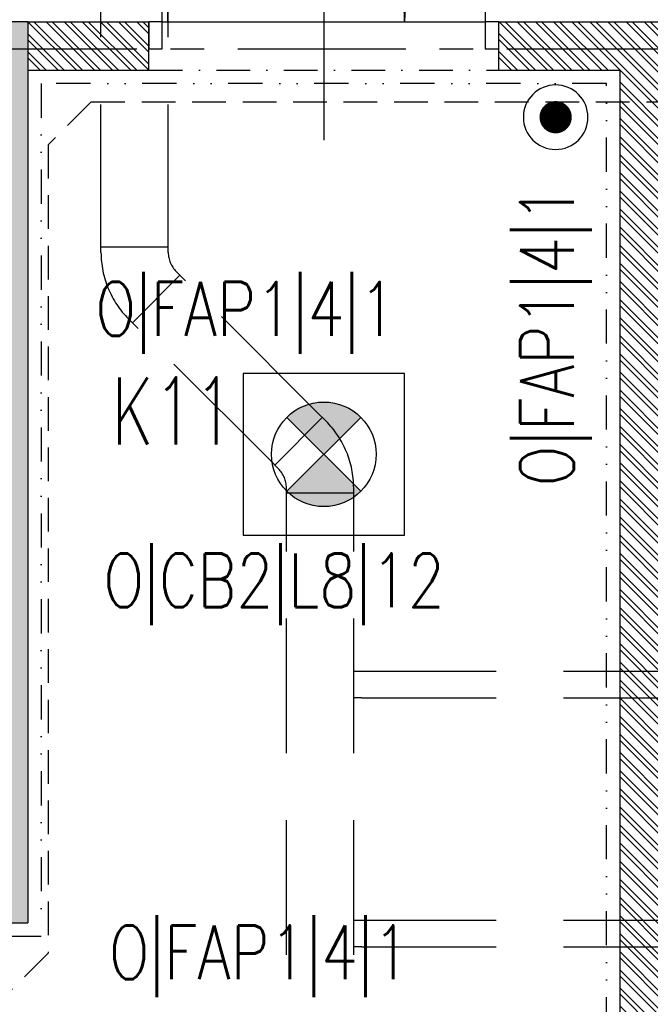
# Model space of a CAD drawing. Extents: x 41755 to 123924, y -112333 to 86187.
# Tile 333 of 582: x 101728 to 101962, y 38277 to 38643. Entities that reach past the tile are written whole.
import ezdxf
from ezdxf.enums import TextEntityAlignment as Align

# ---------------------------------------------------------------- set-up
doc = ezdxf.new("R2010")
doc.units = 0
doc.header["$LTSCALE"] = 50
for name, pattern in [('CENTER', [2, 1.25, -0.25, 0.25, -0.25]), ('DASHDOT', [1, 0.5, -0.25, 0, -0.25]), ('DASHED', [0.75, 0.5, -0.25]), ('DASHED2', [0.375, 0.25, -0.125]), ('DIVIDE', [31.75, 12.7, -6.35, 0, -6.35, 0, -6.35])]:
    doc.linetypes.add(name, pattern=pattern)
doc.layers.get('0').update_dxf_attribs({"color": 101, "linetype": 'CONTINUOUS'})
for name, color, linetype in [('Drz---drzwi', 5, 'CONTINUOUS'), ('E-90', 6, 'CONTINUOUS'), ('E35', 6, 'CONTINUOUS'), ('ins-kan-deszcz', 132, 'CONTINUOUS'), ('Ins-went', 141, 'CONTINUOUS'), ('Os-osie glowne', 1, 'CENTER'), ('Sc-beton', 7, 'CONTINUOUS'), ('Sc-beton-hatch', 86, 'CONTINUOUS'), ('Sc-cegla pustak', 42, 'CONTINUOUS'), ('Sc-cegla pustak-hatch', 8, 'CONTINUOUS'), ('Sc-nadproza kon', 5, 'DASHED2'), ('Suf-widok', 8, 'CONTINUOUS')]:
    doc.layers.add(name, color=color, linetype=linetype)
doc.styles.add('ROMANS', font='romans', dxfattribs={"width": 0.85})
pattern_1 = [(135, (48983.41854682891, 565.4779691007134), (-3.367596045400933, -3.367596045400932), []), (135, (48983.41854682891, 567.7230341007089), (-3.367596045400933, -3.367596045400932), [])]

# ---------------------------------------------------------------- blocks, each defined once
blk = doc.blocks.new('_dhgfkgh')
at = {"ltscale": 7}
for p, q in [((-22.99999999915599, -65.00000000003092), (34.0000000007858, -64.99999999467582)), ((-9.999999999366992, -123.0000000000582), (-99.97777503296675, -123.0000000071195)), ((-9.999999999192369, -125), (-99.99999999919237, -125.000000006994))]:
    blk.add_line(p, q, dxfattribs=at)
for points in [[(0, -5), (0, 0), (-10, 0), (-9.999999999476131, -5)], [(1.120497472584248e-09, -130), (1.120497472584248e-09, -125), (-9.999999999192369, -125), (-9.999999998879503, -130)]]:
    blk.add_lwpolyline(points, close=True, dxfattribs=at)
for points in [[(-39.99999999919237, -5.000000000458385), (-9.999999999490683, -5)], [(-9.999999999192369, -125), (-9.999999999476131, -5)]]:
    blk.add_lwpolyline(points, dxfattribs=at)
for centre, radius, start, end in [((-9.999999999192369, -5), 30, 180.0000000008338, 269.9999999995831), ((-9.999999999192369, -125), 90, 90, 180.0000000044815)]:
    blk.add_arc(centre, radius, start, end)
blk = doc.blocks.new('E-90Przycisk')
at = {"layer": 'E35', "const_width": 3}
blk.add_lwpolyline([(1.5, 1.455191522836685e-11, -1), (-1.5, 1.091393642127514e-11, -1)], format="xyb", close=True, dxfattribs=at)
at = {"layer": 'E35'}
blk.add_circle((1.818989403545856e-12, 1.455191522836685e-11), 5.999999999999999, dxfattribs=at)

msp = doc.modelspace()

# ---------------------------------------------------------------- hatches: boundary and pattern name
at = {"layer": 'E35'}
h = msp.add_hatch(color=256, dxfattribs=at)
edge = h.paths.add_edge_path()
edge.add_line((101840.9660022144, 38481.15191024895), (101854.7121580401, 38494.89806607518))
edge.add_ellipse((101840.9660022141, 38481.1519102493), major_axis=(13.74615582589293, 13.74615582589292), ratio=0.9999999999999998, start_angle=359.9999999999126, end_angle=449.999999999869)
edge.add_line((101827.2198463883, 38494.89806607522), (101840.9660022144, 38481.15191024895))
edge = h.paths.add_edge_path()
edge.add_line((101854.7121580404, 38467.40575442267), (101840.9660022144, 38481.15191024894))
edge.add_line((101840.9660022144, 38481.15191024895), (101827.2198463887, 38467.40575442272))
edge.add_ellipse((101840.9660022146, 38481.15191024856), major_axis=(-13.74615582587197, 13.74615582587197), ratio=0.9999999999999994, start_angle=90, end_angle=179.9999999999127)
at = {"layer": 'Sc-beton-hatch'}
h = msp.add_hatch(dxfattribs=at)
h.set_pattern_fill('ANSI33', color=256, angle=-1.272221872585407e-14, style=0)
h.set_pattern_definition([(44.99999999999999, (48983.41854682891, 565.4779691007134), (-4.490128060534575, 4.490128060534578), []), (44.99999999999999, (48987.90867682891, 565.4779691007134), (-4.490128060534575, 4.490128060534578), [3.175, -1.5875])])
h.paths.add_polyline_path([(101556.9660022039, 38621.9499053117), (101556.9660022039, 38641.94990531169), (101468.9660022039, 38641.94990531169), (101468.9660022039, 38621.94990531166)])
h.paths.add_polyline_path([(101281.9660022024, 38641.94990531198), (101281.9660022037, 38621.94990531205), (101334.9660022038, 38621.94990531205), (101334.9660022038, 38641.94990531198)])
h.paths.add_polyline_path([(101488.9660022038, 38326.94990531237), (101468.9660022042, 38326.94990531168), (101468.9660022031, 38306.94990531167), (101556.9660022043, 38306.94990531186), (101556.9660022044, 38326.94990531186), (101503.9660022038, 38326.94990531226), (101503.9660022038, 38621.94990531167), (101488.9660022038, 38621.94990531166)])
h.paths.add_polyline_path([(101730.9660022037, 38641.94990531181), (101710.9660022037, 38641.94990531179), (101710.9660022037, 38621.94990531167), (101710.9660022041, 38326.9499053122), (101690.9660022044, 38326.94990531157), (101690.9660022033, 38306.94990531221), (101730.9660022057, 38306.94990531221)])
h.paths.add_polyline_path([(101710.9660022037, 38621.94990531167), (101710.9660022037, 38641.94990531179), (101690.9660022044, 38641.94990531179), (101690.9660022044, 38621.94990531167)], flags=17)
at = {"layer": 'Sc-cegla pustak-hatch'}
h = msp.add_hatch(dxfattribs=at)
h.set_pattern_fill('ANSI32', color=256, scale=0.5, angle=89.99999999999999, style=0)
h.set_pattern_definition(pattern_1)
h.paths.add_polyline_path([(101730.9660022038, 38623.94990531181), (101775.9660022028, 38623.94990531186), (101775.9660022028, 38641.94990531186), (101730.9660022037, 38641.94990531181)])
h = msp.add_hatch(dxfattribs=at)
h.set_pattern_fill('ANSI32', color=256, scale=0.5, angle=89.99999999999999, style=0)
h.set_pattern_definition(pattern_1)
h.paths.add_polyline_path([(102227.9660022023, 38111.94990531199), (102227.9660022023, 38129.94990531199), (102056.9660022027, 38129.94990531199), (102056.9660022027, 38156.94992255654), (101968.9660022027, 38156.94992255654), (101968.9660022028, 38641.94990531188), (101905.9660022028, 38641.94990531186), (101905.9660022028, 38623.94990531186), (101950.9660022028, 38623.94990531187), (101950.9660022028, 38111.94990531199), (101968.9660022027, 38111.94990531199), (101968.9660022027, 38138.94992255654), (102042.9659959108, 38138.94992255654), (102050.9659959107, 38138.94992255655), (102050.9659959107, 38130.94992255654), (102042.9660066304, 38130.94992255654), (102042.9659959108, 38111.94990531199)])
h.paths.add_polyline_path([(102380.966002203, 38111.94990531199), (102380.966002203, 38129.94990531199), (102327.9660022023, 38129.94990531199), (102327.9660022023, 38111.94990531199)])

# ---------------------------------------------------------------- linework, layer by layer
at = {"layer": 'E35'}
for p, q in [((101827.219846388, 38494.89806607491), (101854.7121580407, 38467.40575442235)), ((101827.2198463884, 38467.40575442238), (101854.7121580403, 38494.89806607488))]:
    msp.add_line(p, q, dxfattribs=at)
at = {"layer": 'E35', "linetype": 'Continuous', "ltscale": 0.3}
msp.add_line((101828.0060022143, 38468.19191024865), (101853.9260022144, 38494.11191024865), dxfattribs=at)
msp.add_lwpolyline([(101810.9660022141, 38451.15191023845), (101870.9660022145, 38451.15191023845), (101870.9660022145, 38511.15191023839), (101810.966002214, 38511.15191023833)], close=True, dxfattribs=at)
at = {"layer": 'E35'}
msp.add_circle((101840.9660022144, 38481.15191024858), 19.43999999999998, dxfattribs=at)
at = {"layer": 'ins-kan-deszcz', "linetype": 'DASHED', "ltscale": 0.5}
for p, q in [((101754.580608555, 38612.18601026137), (101738.5792614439, 38596.18466315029)), ((101754.580608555, 38612.18601026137), (102354.6015005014, 38612.18601026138)), ((101738.5792614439, 38596.18466315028), (101738.579261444, 38295.72400577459)), ((101738.579261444, 38295.72400577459), (101723.3458559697, 38280.49060030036))]:
    msp.add_line(p, q, dxfattribs=at)
at = {"layer": 'Ins-went', "linetype": 'DASHED', "ltscale": 2}
for p, q in [((101758.1697070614, 38561.22625985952), (101758.1697070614, 38831.92625985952)), ((101783.1697070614, 38561.22625985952), (101783.1697070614, 38831.92625985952)), ((101758.1697070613, 38556.22625985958), (101758.1697070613, 38561.22625985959)), ((101783.1697070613, 38556.22625985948), (101783.1697070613, 38561.22625985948)), ((101758.1697070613, 38558.22625985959), (101783.1697070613, 38558.22625985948)), ((101787.5128528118, 38547.7409784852), (101769.835183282, 38530.06330895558)), ((101789.6341731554, 38545.61965814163), (101786.0986392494, 38549.15519204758)), ((101838.2831197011, 38496.97071159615), (101789.6341731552, 38545.61965814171)), ((101771.9565036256, 38527.94198861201), (101768.4209697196, 38531.47752251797)), ((101820.6054501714, 38479.29304206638), (101771.9565036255, 38527.94198861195)), ((101841.8186536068, 38493.43517769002), (101838.2831197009, 38496.97071159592)), ((101822.7267705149, 38477.17172172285), (101840.4044400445, 38494.84939125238)), ((101824.1409840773, 38475.7575081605), (101820.6054501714, 38479.2930420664)), ((101827.0699162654, 38463.68644034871), (101827.0699162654, 38468.68644034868)), ((101852.0699162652, 38463.68644034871), (101852.0699162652, 38468.68644034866)), ((101852.0699162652, 38466.68644034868), (101827.0699162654, 38466.68644034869)), ((101827.0699162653, 38145.08323864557), (101827.0699162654, 38463.68644034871)), ((101852.0699162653, 38145.08323864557), (101852.0699162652, 38463.68644034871)), ((101852.0699162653, 38400.58644034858, 3630), (101855.0699162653, 38400.58644034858, 3630)), ((101855.0699162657, 38400.58644034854), (101968.9699162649, 38400.5864403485)), ((101855.0699162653, 38390.58644034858, 3630), (101852.0699162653, 38390.58644034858, 3630)), ((101855.0699162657, 38390.58644034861), (101968.9699162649, 38390.58644034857)), ((101852.0699162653, 38308.01181007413, 3630), (101855.0699162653, 38308.01181007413, 3630)), ((101855.0699162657, 38308.01181007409), (101968.9699162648, 38308.01181007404)), ((101855.0699162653, 38298.01181007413, 3630), (101852.0699162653, 38298.01181007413, 3630)), ((101855.0699162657, 38298.01181007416), (101968.9699162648, 38298.01181007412))]:
    msp.add_line(p, q, dxfattribs=at)
for centre, radius, start, end in [((101793.1697070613, 38556.22625985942), 35.00000000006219, 179.9999999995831, 224.9999999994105), ((101793.1697070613, 38556.22625985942), 10.00000000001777, 179.9999999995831, 224.9999999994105), ((101817.0699162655, 38468.68644034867), 34.99999999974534, 0, 44.99999999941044), ((101817.0699162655, 38468.68644034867), 9.99999999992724, 0, 44.99999999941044)]:
    msp.add_arc(centre, radius, start, end, dxfattribs=at)
at = {"layer": 'Os-osie glowne'}
msp.add_lwpolyline([(99508.96600221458, 38631.94990531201), (111775.9660027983, 38631.94990531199)], dxfattribs=at)
at = {"layer": 'Sc-beton'}
msp.add_line((101690.9660022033, 38306.94990531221), (101730.9660022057, 38306.94990531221), dxfattribs=at)
for points in [[(101730.9660022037, 38641.94990531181), (101710.9660022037, 38641.94990531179)], [(101730.9660022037, 38641.94990531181), (101730.9660022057, 38306.94990531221)]]:
    msp.add_lwpolyline(points, dxfattribs=at)
at = {"layer": 'Sc-cegla pustak'}
for points in [[(101730.9660022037, 38641.94990531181), (101775.9660022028, 38641.94990531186)], [(101775.9660022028, 38623.94990531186), (101775.9660022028, 38641.94990531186)], [(101905.9660022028, 38641.94990531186), (101968.9660022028, 38641.94990531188)], [(101905.9660022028, 38623.94990531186), (101905.9660022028, 38641.94990531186)], [(101730.9660022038, 38623.94990531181), (101775.9660022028, 38623.94990531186)], [(101905.9660022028, 38623.94990531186), (101950.9660022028, 38623.94990531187)], [(101950.9660022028, 38623.94990531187), (101950.9660022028, 38111.94990531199)]]:
    msp.add_lwpolyline(points, dxfattribs=at)
at = {"layer": 'Sc-nadproza kon', "linetype": 'DASHDOT', "ltscale": 0.5}
msp.add_lwpolyline([(101775.9660022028, 38623.94990531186), (101905.9660022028, 38623.94990531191)], dxfattribs=at)
at = {"layer": 'Suf-widok', "linetype": 'DIVIDE', "ltscale": 0.02}
msp.add_lwpolyline([(101735.9660022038, 38618.94990531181), (101735.9660022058, 38301.94990531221), (101284.9660022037, 38301.94990531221), (101284.9660022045, 37896.94990531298), (102375.966002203, 37896.949905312), (102375.966002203, 38106.94990531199), (101945.9660022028, 38106.94990531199), (101945.9660022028, 38618.94990531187)], close=True, dxfattribs=at)

# ---------------------------------------------------------------- block references
at = {"layer": 'Drz---drzwi', "rotation": 270}
msp.add_blockref('_dhgfkgh', (101905.9660022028, 38631.94990531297), dxfattribs=at)
at = {"layer": 'E35', "xscale": -2.000000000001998, "yscale": 2, "zscale": 2, "rotation": 49.42344150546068}
msp.add_blockref('E-90Przycisk', (101927.1118063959, 38606.47174524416), dxfattribs=at)

# ---------------------------------------------------------------- texts
at = {"layer": 'E-90', "style": 'ROMANS', "width": 0.8}
for s, rotation, p in [('O|FAP1|4|1', 89.99999999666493, (101925.3251974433, 38525.15754767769)), ('O|FAP1|4|1', 3.335040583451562e-09, (101811.9693436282, 38533.79233092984)), ('O|CB2|L8|12', 359.9999999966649, (101822.5181418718, 38432.85747466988)), ('O|FAP1|4|1', 3.335040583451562e-09, (101816.9941097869, 38294.59032600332))]:
    msp.add_text(s, height=20, rotation=rotation, dxfattribs=at).set_placement(p, align=Align.MIDDLE)
at = {"layer": 'E35', "style": 'ROMANS', "width": 0.7}
msp.add_text('K11', height=25, dxfattribs=at).set_placement((101784.8696308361, 38497.26490549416), align=Align.MIDDLE)

doc.saveas('drawing.dxf')
